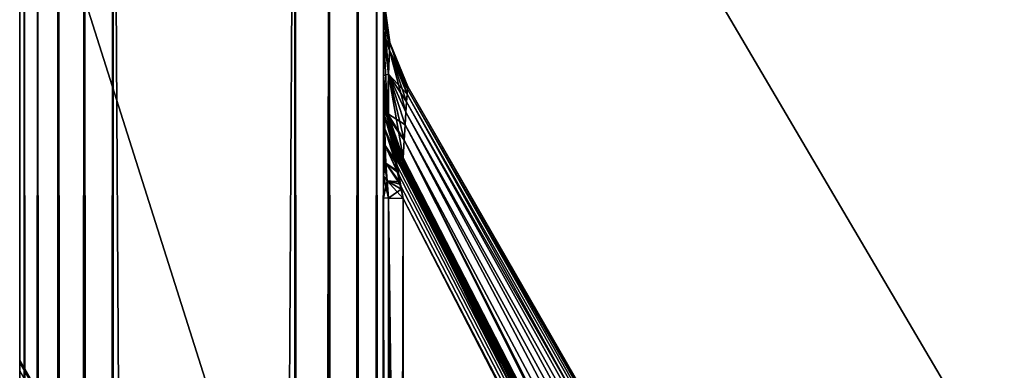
# Model space of a CAD drawing. Header units: millimetres. Extents: x -41 to 11, y -3 to 963.
# Tile 776 of 1056: x -40.875 to -38.169, y 658.214 to 659.178. Entities that reach past the tile are written whole.
import ezdxf

# ---------------------------------------------------------------- set-up
doc = ezdxf.new("R2010")
doc.units = ezdxf.units.MM
doc.header["$LTSCALE"] = 65.185185
for name, color, linetype in [('2435', 7, 'CONTINUOUS'), ('2436', 7, 'CONTINUOUS'), ('2437', 7, 'CONTINUOUS'), ('2438', 7, 'CONTINUOUS'), ('2439', 7, 'CONTINUOUS'), ('2513', 7, 'CONTINUOUS'), ('2516', 7, 'CONTINUOUS'), ('2517', 7, 'CONTINUOUS'), ('2518', 7, 'CONTINUOUS'), ('2519', 7, 'CONTINUOUS'), ('2520', 7, 'CONTINUOUS'), ('2608', 7, 'CONTINUOUS'), ('2609', 7, 'CONTINUOUS'), ('2613', 7, 'CONTINUOUS'), ('2614', 7, 'CONTINUOUS'), ('2620', 7, 'CONTINUOUS'), ('2621', 7, 'CONTINUOUS'), ('2622', 7, 'CONTINUOUS'), ('2629', 7, 'CONTINUOUS'), ('3242', 7, 'CONTINUOUS'), ('3244', 7, 'CONTINUOUS'), ('3245', 7, 'CONTINUOUS'), ('3305', 7, 'CONTINUOUS'), ('3306', 7, 'CONTINUOUS')]:
    doc.layers.add(name, color=color, linetype=linetype)

msp = doc.modelspace()

# ---------------------------------------------------------------- linework, layer by layer
at = {"layer": '2435', "linetype": 'Continuous'}
msp.add_3dface([(-39.8208, 658.6856, -89.7975), (-38.5882, 656.2887, -87.3977), (-39.819, 655.3449, -89.83), (-39.8208, 658.6856, -89.7975)], dxfattribs=at)
at = {"layer": '2436', "linetype": 'Continuous'}
for points in [[(-39.8426, 658.8258, -89.7904), (-39.845, 658.8152, -89.8154), (-39.8449, 658.8186, -89.8114), (-39.8426, 658.8258, -89.7904)], [(-39.8376, 658.8241, -89.7618), (-39.845, 658.8152, -89.8154), (-39.8426, 658.8258, -89.7904), (-39.8376, 658.8241, -89.7618)], [(-39.8315, 658.8163, -89.7322), (-39.845, 658.8152, -89.8154), (-39.8376, 658.8241, -89.7618), (-39.8315, 658.8163, -89.7322)], [(-39.8268, 658.8087, -89.7115), (-39.845, 658.8152, -89.8154), (-39.8315, 658.8163, -89.7322), (-39.8268, 658.8087, -89.7115)], [(-36.2865, 651.9172, -82.8146), (-39.845, 658.8152, -89.8154), (-37.2412, 653.7757, -84.6703), (-36.2865, 651.9172, -82.8146)], [(-37.2412, 653.7757, -84.6703), (-39.845, 658.8152, -89.8154), (-37.4165, 654.1169, -85.011), (-37.2412, 653.7757, -84.6703)], [(-37.4165, 654.1169, -85.011), (-39.845, 658.8152, -89.8154), (-38.5889, 656.3994, -87.2904), (-37.4165, 654.1169, -85.011)], [(-38.5889, 656.3994, -87.2904), (-39.845, 658.8152, -89.8154), (-39.8208, 658.7976, -89.6856), (-38.5889, 656.3994, -87.2904)], [(-39.8208, 658.7976, -89.6856), (-39.845, 658.8152, -89.8154), (-39.8268, 658.8087, -89.7115), (-39.8208, 658.7976, -89.6856)], [(-39.845, 658.8152, -89.8154), (-35.8853, 651.1126, -82.1014), (-39.8444, 658.8048, -89.8223), (-39.845, 658.8152, -89.8154)], [(-35.8853, 651.1126, -82.1014), (-39.845, 658.8152, -89.8154), (-36.2865, 651.9172, -82.8146), (-35.8853, 651.1126, -82.1014)], [(-39.8444, 658.8048, -89.8223), (-35.8853, 651.1126, -82.1014), (-39.8418, 658.785, -89.8262), (-39.8444, 658.8048, -89.8223)], [(-39.8418, 658.785, -89.8262), (-35.8853, 651.1126, -82.1014), (-39.8369, 658.7584, -89.8234), (-39.8418, 658.785, -89.8262)], [(-39.8369, 658.7584, -89.8234), (-35.8853, 651.1126, -82.1014), (-39.83, 658.7255, -89.814), (-39.8369, 658.7584, -89.8234)], [(-35.8853, 651.1126, -82.1014), (-39.8208, 658.6856, -89.7975), (-39.83, 658.7255, -89.814), (-35.8853, 651.1126, -82.1014)], [(-38.5882, 656.2887, -87.3977), (-39.8208, 658.6856, -89.7975), (-35.8853, 651.1126, -82.1014), (-38.5882, 656.2887, -87.3977)]]:
    msp.add_3dface(points, dxfattribs=at)
at = {"layer": '2437', "linetype": 'Continuous'}
for points in [[(-39.8114, 658.9516, -32.9465), (-37.2415, 654.4452, -39.7487), (-39.8099, 658.9727, -38.1047), (-39.8114, 658.9516, -32.9465)], [(-39.8099, 658.9727, -63.8953), (-37.2415, 654.3396, -67.8703), (-39.8114, 658.9516, -69.0536), (-39.8099, 658.9727, -63.8953)], [(-39.8099, 658.9727, -38.1047), (-37.2415, 654.4452, -39.7487), (-39.809, 658.9868, -43.2628), (-39.8099, 658.9727, -38.1047)], [(-39.809, 658.9868, -58.7373), (-37.2415, 654.4452, -62.2513), (-39.8099, 658.9727, -63.8953), (-39.809, 658.9868, -58.7373)], [(-37.2415, 654.4452, -62.2513), (-37.2415, 654.3396, -67.8703), (-39.8099, 658.9727, -63.8953), (-37.2415, 654.4452, -62.2513)], [(-39.809, 658.9868, -43.2628), (-37.2415, 654.5088, -45.3731), (-39.8085, 658.9939, -48.4209), (-39.809, 658.9868, -43.2628)], [(-39.8085, 658.9939, -53.5792), (-37.2415, 654.5088, -56.6269), (-39.809, 658.9868, -58.7373), (-39.8085, 658.9939, -53.5792)], [(-37.2415, 654.4452, -39.7487), (-37.2415, 654.5088, -45.3731), (-39.809, 658.9868, -43.2628), (-37.2415, 654.4452, -39.7487)], [(-37.2415, 654.5088, -56.6269), (-37.2415, 654.4452, -62.2513), (-39.809, 658.9868, -58.7373), (-37.2415, 654.5088, -56.6269)], [(-37.2415, 654.53, -51), (-37.2415, 654.5088, -56.6269), (-39.8085, 658.9939, -53.5792), (-37.2415, 654.53, -51)], [(-37.2415, 654.5088, -45.3731), (-37.2415, 654.53, -51), (-39.8085, 658.9939, -48.4209), (-37.2415, 654.5088, -45.3731)], [(-39.8085, 658.9939, -48.4209), (-37.2415, 654.53, -51), (-39.8085, 658.9939, -53.5792), (-39.8085, 658.9939, -48.4209)], [(-39.8132, 658.9235, -27.7884), (-37.2415, 654.3396, -34.1297), (-39.8114, 658.9516, -32.9465), (-39.8132, 658.9235, -27.7884)], [(-39.8114, 658.9516, -69.0536), (-37.2415, 654.3396, -67.8703), (-39.8132, 658.9235, -74.2116), (-39.8114, 658.9516, -69.0536)], [(-37.2415, 654.3396, -34.1297), (-37.2415, 654.4452, -39.7487), (-39.8114, 658.9516, -32.9465), (-37.2415, 654.3396, -34.1297)], [(-39.8154, 658.8883, -22.6306), (-37.2415, 654.1924, -28.5184), (-39.8132, 658.9235, -27.7884), (-39.8154, 658.8883, -22.6306)], [(-39.8132, 658.9235, -74.2116), (-37.2415, 654.1924, -73.4816), (-39.8154, 658.8882, -79.3694), (-39.8132, 658.9235, -74.2116)], [(-37.2415, 654.1924, -28.5184), (-37.2415, 654.3396, -34.1297), (-39.8132, 658.9235, -27.7884), (-37.2415, 654.1924, -28.5184)], [(-37.2415, 654.3396, -67.8703), (-37.2415, 654.1924, -73.4816), (-39.8132, 658.9235, -74.2116), (-37.2415, 654.3396, -67.8703)], [(-39.8179, 658.8463, -17.4726), (-37.2415, 654.0042, -22.9174), (-39.8154, 658.8883, -22.6306), (-39.8179, 658.8463, -17.4726)], [(-39.8154, 658.8882, -79.3694), (-37.2415, 654.0042, -79.0826), (-39.8179, 658.8462, -84.5274), (-39.8154, 658.8882, -79.3694)], [(-37.2415, 654.0042, -22.9174), (-37.2415, 654.1924, -28.5184), (-39.8154, 658.8883, -22.6306), (-37.2415, 654.0042, -22.9174)], [(-37.2415, 654.1924, -73.4816), (-37.2415, 654.0042, -79.0826), (-39.8154, 658.8882, -79.3694), (-37.2415, 654.1924, -73.4816)], [(-39.8208, 658.7975, -12.3144), (-38.5882, 656.3977, -14.7113), (-39.8179, 658.8463, -17.4726), (-39.8208, 658.7975, -12.3144)], [(-38.5889, 656.3994, -87.2904), (-39.8208, 658.7976, -89.6856), (-39.8179, 658.8462, -84.5274), (-38.5889, 656.3994, -87.2904)], [(-38.5882, 656.3977, -14.7113), (-37.415, 654.1138, -16.992), (-39.8179, 658.8463, -17.4726), (-38.5882, 656.3977, -14.7113)], [(-37.415, 654.1138, -16.992), (-37.2413, 653.7757, -17.3297), (-39.8179, 658.8463, -17.4726), (-37.415, 654.1138, -16.992)], [(-37.2413, 653.7757, -17.3297), (-37.2415, 654.0042, -22.9174), (-39.8179, 658.8463, -17.4726), (-37.2413, 653.7757, -17.3297)], [(-37.2412, 653.7757, -84.6703), (-37.4165, 654.1169, -85.011), (-39.8179, 658.8462, -84.5274), (-37.2412, 653.7757, -84.6703)], [(-37.2415, 654.0042, -79.0826), (-37.2412, 653.7757, -84.6703), (-39.8179, 658.8462, -84.5274), (-37.2415, 654.0042, -79.0826)], [(-37.4165, 654.1169, -85.011), (-38.5889, 656.3994, -87.2904), (-39.8179, 658.8462, -84.5274), (-37.4165, 654.1169, -85.011)]]:
    msp.add_3dface(points, dxfattribs=at)
at = {"layer": '2438', "linetype": 'Continuous'}
for points in [[(-39.845, 658.8154, -12.1848), (-35.8853, 651.1014, -19.8874), (-39.8444, 658.8223, -12.1952), (-39.845, 658.8154, -12.1848)], [(-37.2412, 653.6703, -17.2243), (-39.845, 658.8154, -12.1848), (-37.4165, 654.011, -16.8831), (-37.2412, 653.6703, -17.2243)], [(-35.8853, 651.1014, -19.8874), (-39.845, 658.8154, -12.1848), (-36.2865, 651.8147, -19.0828), (-35.8853, 651.1014, -19.8874)], [(-39.8426, 658.7904, -12.1742), (-39.845, 658.8154, -12.1848), (-39.8449, 658.8114, -12.1814), (-39.8426, 658.7904, -12.1742)], [(-39.8376, 658.7618, -12.1759), (-39.845, 658.8154, -12.1848), (-39.8426, 658.7904, -12.1742), (-39.8376, 658.7618, -12.1759)], [(-39.8315, 658.7322, -12.1837), (-39.845, 658.8154, -12.1848), (-39.8376, 658.7618, -12.1759), (-39.8315, 658.7322, -12.1837)], [(-39.8268, 658.7115, -12.1913), (-39.845, 658.8154, -12.1848), (-39.8315, 658.7322, -12.1837), (-39.8268, 658.7115, -12.1913)], [(-39.8208, 658.6856, -12.2024), (-39.845, 658.8154, -12.1848), (-39.8268, 658.7115, -12.1913), (-39.8208, 658.6856, -12.2024)], [(-38.5889, 656.2904, -14.6006), (-39.845, 658.8154, -12.1848), (-39.8208, 658.6856, -12.2024), (-38.5889, 656.2904, -14.6006)], [(-37.4165, 654.011, -16.8831), (-39.845, 658.8154, -12.1848), (-38.5889, 656.2904, -14.6006), (-37.4165, 654.011, -16.8831)], [(-36.2865, 651.8147, -19.0828), (-39.845, 658.8154, -12.1848), (-37.2412, 653.6703, -17.2243), (-36.2865, 651.8147, -19.0828)], [(-39.8444, 658.8223, -12.1952), (-35.8853, 651.1014, -19.8874), (-39.8418, 658.8262, -12.215), (-39.8444, 658.8223, -12.1952)], [(-39.8418, 658.8262, -12.215), (-35.8853, 651.1014, -19.8874), (-39.8369, 658.8234, -12.2416), (-39.8418, 658.8262, -12.215)], [(-39.8369, 658.8234, -12.2416), (-35.8853, 651.1014, -19.8874), (-39.83, 658.814, -12.2745), (-39.8369, 658.8234, -12.2416)], [(-35.8853, 651.1014, -19.8874), (-39.8208, 658.7975, -12.3144), (-39.83, 658.814, -12.2745), (-35.8853, 651.1014, -19.8874)], [(-38.5882, 656.3977, -14.7113), (-39.8208, 658.7975, -12.3144), (-35.8853, 651.1014, -19.8874), (-38.5882, 656.3977, -14.7113)]]:
    msp.add_3dface(points, dxfattribs=at)
at = {"layer": '2439', "linetype": 'Continuous'}
msp.add_3dface([(-38.5889, 656.2904, -14.6006), (-39.8208, 658.6856, -12.2024), (-39.819, 655.3449, -12.17), (-38.5889, 656.2904, -14.6006)], dxfattribs=at)
at = {"layer": '2513', "linetype": 'Continuous'}
for points in [[(-39.875, 635.1414, -90.75), (-39.875, 660.6065, -91.6065), (-39.875, 644.6586, -90.75), (-39.875, 635.1414, -90.75)], [(-39.875, 605.5001, -90.3885), (-39.875, 605.3803, -90.5388), (-39.875, 660.6065, -91.6065), (-39.875, 605.5001, -90.3885)], [(-39.875, 605.3803, -90.5388), (-39.875, 605.2264, -90.6536), (-39.875, 660.6065, -91.6065), (-39.875, 605.3803, -90.5388)], [(-39.875, 605.2264, -90.6536), (-39.875, 605.0483, -90.7256), (-39.875, 660.6065, -91.6065), (-39.875, 605.2264, -90.6536)], [(-39.875, 605.0483, -90.7256), (-39.875, 604.8586, -90.75), (-39.875, 660.6065, -91.6065), (-39.875, 605.0483, -90.7256)], [(-39.875, 660.6065, -91.6065), (-39.875, 635.1414, -90.75), (-39.875, 605.5777, -90.213), (-39.875, 660.6065, -91.6065)], [(-39.875, 605.5777, -90.213), (-39.875, 605.5001, -90.3885), (-39.875, 660.6065, -91.6065), (-39.875, 605.5777, -90.213)], [(-39.875, 660.6065, -91.6065), (-39.875, 660.6065, -10.3935), (-39.875, 659.0238, -12.3118), (-39.875, 660.6065, -91.6065)], [(-39.875, 660.6065, -91.6065), (-39.875, 595.3414, -90.75), (-39.875, 579.3935, -91.6065), (-39.875, 660.6065, -91.6065)], [(-39.875, 604.8586, -90.75), (-39.875, 595.3414, -90.75), (-39.875, 660.6065, -91.6065), (-39.875, 604.8586, -90.75)], [(-39.875, 658.9598, -12.0914), (-39.875, 660.6065, -10.3935), (-39.875, 658.9363, -12.0643), (-39.875, 658.9598, -12.0914)], [(-39.875, 658.9801, -12.1227), (-39.875, 660.6065, -10.3935), (-39.875, 658.9598, -12.0914), (-39.875, 658.9801, -12.1227)], [(-39.875, 658.9972, -12.1591), (-39.875, 660.6065, -10.3935), (-39.875, 658.9801, -12.1227), (-39.875, 658.9972, -12.1591)], [(-39.875, 659.0108, -12.2019), (-39.875, 660.6065, -10.3935), (-39.875, 658.9972, -12.1591), (-39.875, 659.0108, -12.2019)], [(-39.875, 659.0202, -12.2525), (-39.875, 660.6065, -10.3935), (-39.875, 659.0108, -12.2019), (-39.875, 659.0202, -12.2525)], [(-39.875, 659.0238, -12.3118), (-39.875, 660.6065, -10.3935), (-39.875, 659.0202, -12.2525), (-39.875, 659.0238, -12.3118)], [(-39.875, 659.1459, -25.2076), (-39.875, 660.6065, -91.6065), (-39.875, 659.0238, -12.3118), (-39.875, 659.1459, -25.2076)], [(-39.875, 659.2192, -38.1037), (-39.875, 660.6065, -91.6065), (-39.875, 659.1459, -25.2076), (-39.875, 659.2192, -38.1037)], [(-39.875, 659.1459, -76.7924), (-39.875, 660.6065, -91.6065), (-39.875, 659.2192, -63.8963), (-39.875, 659.1459, -76.7924)], [(-39.875, 659.0238, -89.6882), (-39.875, 660.6065, -91.6065), (-39.875, 659.1459, -76.7924), (-39.875, 659.0238, -89.6882)], [(-39.875, 659.02, -89.7483), (-39.875, 660.6065, -91.6065), (-39.875, 659.0238, -89.6882), (-39.875, 659.02, -89.7483)], [(-39.875, 659.0106, -89.799), (-39.875, 660.6065, -91.6065), (-39.875, 659.02, -89.7483), (-39.875, 659.0106, -89.799)], [(-39.875, 658.9969, -89.8417), (-39.875, 660.6065, -91.6065), (-39.875, 659.0106, -89.799), (-39.875, 658.9969, -89.8417)], [(-39.875, 658.9797, -89.8781), (-39.875, 660.6065, -91.6065), (-39.875, 658.9969, -89.8417), (-39.875, 658.9797, -89.8781)], [(-39.875, 658.9593, -89.9093), (-39.875, 660.6065, -91.6065), (-39.875, 658.9797, -89.8781), (-39.875, 658.9593, -89.9093)], [(-39.875, 658.9357, -89.9363), (-39.875, 660.6065, -91.6065), (-39.875, 658.9593, -89.9093), (-39.875, 658.9357, -89.9363)], [(-39.875, 660.6065, -10.3935), (-39.875, 579.3935, -10.3935), (-39.875, 644.6586, -11.25), (-39.875, 660.6065, -10.3935)], [(-39.875, 658.6882, -11.976), (-39.875, 660.6065, -10.3935), (-39.875, 644.6586, -11.25), (-39.875, 658.6882, -11.976)], [(-39.875, 658.7483, -11.98), (-39.875, 660.6065, -10.3935), (-39.875, 658.6882, -11.976), (-39.875, 658.7483, -11.98)], [(-39.875, 658.799, -11.9894), (-39.875, 660.6065, -10.3935), (-39.875, 658.7483, -11.98), (-39.875, 658.799, -11.9894)], [(-39.875, 658.8417, -12.0031), (-39.875, 660.6065, -10.3935), (-39.875, 658.799, -11.9894), (-39.875, 658.8417, -12.0031)], [(-39.875, 658.8781, -12.0203), (-39.875, 660.6065, -10.3935), (-39.875, 658.8417, -12.0031), (-39.875, 658.8781, -12.0203)], [(-39.875, 658.9093, -12.0407), (-39.875, 660.6065, -10.3935), (-39.875, 658.8781, -12.0203), (-39.875, 658.9093, -12.0407)], [(-39.875, 658.9363, -12.0643), (-39.875, 660.6065, -10.3935), (-39.875, 658.9093, -12.0407), (-39.875, 658.9363, -12.0643)], [(-39.875, 658.6882, -90.024), (-39.875, 660.6065, -91.6065), (-39.875, 658.7475, -90.0202), (-39.875, 658.6882, -90.024)], [(-39.875, 658.7475, -90.0202), (-39.875, 660.6065, -91.6065), (-39.875, 658.7981, -90.0108), (-39.875, 658.7475, -90.0202)], [(-39.875, 645.3938, -90.1483), (-39.875, 660.6065, -91.6065), (-39.875, 652.041, -90.0923), (-39.875, 645.3938, -90.1483)], [(-39.875, 658.7981, -90.0108), (-39.875, 660.6065, -91.6065), (-39.875, 658.8409, -89.9972), (-39.875, 658.7981, -90.0108)], [(-39.875, 652.041, -90.0923), (-39.875, 660.6065, -91.6065), (-39.875, 658.6882, -90.024), (-39.875, 652.041, -90.0923)], [(-39.875, 658.8409, -89.9972), (-39.875, 660.6065, -91.6065), (-39.875, 658.8773, -89.9801), (-39.875, 658.8409, -89.9972)], [(-39.875, 645.3261, -90.342), (-39.875, 660.6065, -91.6065), (-39.875, 645.3938, -90.1483), (-39.875, 645.3261, -90.342)], [(-39.875, 645.2084, -90.5101), (-39.875, 660.6065, -91.6065), (-39.875, 645.3261, -90.342), (-39.875, 645.2084, -90.5101)], [(-39.875, 658.8773, -89.9801), (-39.875, 660.6065, -91.6065), (-39.875, 658.9086, -89.9598), (-39.875, 658.8773, -89.9801)], [(-39.875, 645.0494, -90.6401), (-39.875, 660.6065, -91.6065), (-39.875, 645.2084, -90.5101), (-39.875, 645.0494, -90.6401)], [(-39.875, 644.6586, -90.75), (-39.875, 660.6065, -91.6065), (-39.875, 644.8612, -90.7221), (-39.875, 644.6586, -90.75)], [(-39.875, 644.8612, -90.7221), (-39.875, 660.6065, -91.6065), (-39.875, 645.0494, -90.6401), (-39.875, 644.8612, -90.7221)], [(-39.875, 658.9086, -89.9598), (-39.875, 660.6065, -91.6065), (-39.875, 658.9357, -89.9363), (-39.875, 658.9086, -89.9598)], [(-39.875, 652.041, -11.9077), (-39.875, 658.6882, -11.976), (-39.875, 644.6586, -11.25), (-39.875, 652.041, -11.9077)]]:
    msp.add_3dface(points, dxfattribs=at)
at = {"layer": '2516', "linetype": 'Continuous'}
for points in [[(-39.8595, 645.3928, -90.0248), (-39.875, 658.6882, -90.024), (-39.8613, 658.6869, -89.9076), (-39.8595, 645.3928, -90.0248)], [(-39.875, 645.3938, -90.1483), (-39.875, 652.041, -90.0923), (-39.875, 658.6882, -90.024), (-39.875, 645.3938, -90.1483)], [(-39.875, 645.3938, -90.1483), (-39.875, 658.6882, -90.024), (-39.8595, 645.3928, -90.0248), (-39.875, 645.3938, -90.1483)], [(-39.8208, 658.6856, -89.7975), (-39.8595, 645.3928, -90.0248), (-39.8613, 658.6869, -89.9076), (-39.8208, 658.6856, -89.7975)], [(-39.8208, 658.6856, -89.7975), (-39.819, 655.3449, -89.83), (-39.8595, 645.3928, -90.0248), (-39.8208, 658.6856, -89.7975)]]:
    msp.add_3dface(points, dxfattribs=at)
at = {"layer": '2517', "linetype": 'Continuous'}
for points in [[(-39.875, 659.02, -89.7483), (-39.875, 659.0238, -89.6882), (-39.8653, 658.9229, -89.7341), (-39.875, 659.02, -89.7483)], [(-39.8653, 658.9229, -89.7341), (-39.875, 659.0238, -89.6882), (-39.8641, 658.9201, -89.687), (-39.8653, 658.9229, -89.7341)], [(-39.875, 659.02, -89.7483), (-39.8653, 658.9229, -89.7341), (-39.8684, 658.9313, -89.7828), (-39.875, 659.02, -89.7483)], [(-39.875, 659.0106, -89.799), (-39.875, 659.02, -89.7483), (-39.8684, 658.9313, -89.7828), (-39.875, 659.0106, -89.799)], [(-39.875, 658.9969, -89.8417), (-39.875, 659.0106, -89.799), (-39.8684, 658.9313, -89.7828), (-39.875, 658.9969, -89.8417)], [(-39.875, 658.9797, -89.8781), (-39.875, 658.9969, -89.8417), (-39.8706, 658.9289, -89.8319), (-39.875, 658.9797, -89.8781)], [(-39.875, 658.9969, -89.8417), (-39.8684, 658.9313, -89.7828), (-39.8706, 658.9289, -89.8319), (-39.875, 658.9969, -89.8417)], [(-39.875, 658.9797, -89.8781), (-39.8706, 658.9289, -89.8319), (-39.8717, 658.9112, -89.8771), (-39.875, 658.9797, -89.8781)], [(-39.875, 658.9593, -89.9093), (-39.875, 658.9797, -89.8781), (-39.8717, 658.9112, -89.8771), (-39.875, 658.9593, -89.9093)], [(-39.875, 658.9357, -89.9363), (-39.875, 658.9593, -89.9093), (-39.8717, 658.9112, -89.8771), (-39.875, 658.9357, -89.9363)], [(-39.875, 658.9357, -89.9363), (-39.8717, 658.9112, -89.8771), (-39.8717, 658.8771, -89.9112), (-39.875, 658.9357, -89.9363)], [(-39.875, 658.9086, -89.9598), (-39.875, 658.9357, -89.9363), (-39.8717, 658.8771, -89.9112), (-39.875, 658.9086, -89.9598)], [(-39.8706, 658.9289, -89.8319), (-39.8426, 658.8258, -89.7904), (-39.8717, 658.9112, -89.8771), (-39.8706, 658.9289, -89.8319)], [(-39.8684, 658.9313, -89.7828), (-39.8376, 658.8241, -89.7618), (-39.8706, 658.9289, -89.8319), (-39.8684, 658.9313, -89.7828)], [(-39.8376, 658.8241, -89.7618), (-39.8426, 658.8258, -89.7904), (-39.8706, 658.9289, -89.8319), (-39.8376, 658.8241, -89.7618)], [(-39.8315, 658.8163, -89.7322), (-39.8376, 658.8241, -89.7618), (-39.8684, 658.9313, -89.7828), (-39.8315, 658.8163, -89.7322)], [(-39.8653, 658.9229, -89.7341), (-39.8315, 658.8163, -89.7322), (-39.8684, 658.9313, -89.7828), (-39.8653, 658.9229, -89.7341)], [(-39.8613, 658.9076, -89.6869), (-39.8268, 658.8087, -89.7115), (-39.8653, 658.9229, -89.7341), (-39.8613, 658.9076, -89.6869)], [(-39.8613, 658.9076, -89.6869), (-39.8653, 658.9229, -89.7341), (-39.8641, 658.9201, -89.687), (-39.8613, 658.9076, -89.6869)], [(-39.8268, 658.8087, -89.7115), (-39.8315, 658.8163, -89.7322), (-39.8653, 658.9229, -89.7341), (-39.8268, 658.8087, -89.7115)], [(-39.875, 658.8773, -89.9801), (-39.875, 658.9086, -89.9598), (-39.8706, 658.8319, -89.9288), (-39.875, 658.8773, -89.9801)], [(-39.875, 658.9086, -89.9598), (-39.8717, 658.8771, -89.9112), (-39.8706, 658.8319, -89.9288), (-39.875, 658.9086, -89.9598)], [(-39.8717, 658.9112, -89.8771), (-39.845, 658.8152, -89.8154), (-39.8717, 658.8771, -89.9112), (-39.8717, 658.9112, -89.8771)], [(-39.8449, 658.8186, -89.8114), (-39.845, 658.8152, -89.8154), (-39.8717, 658.9112, -89.8771), (-39.8449, 658.8186, -89.8114)], [(-39.8426, 658.8258, -89.7904), (-39.8449, 658.8186, -89.8114), (-39.8717, 658.9112, -89.8771), (-39.8426, 658.8258, -89.7904)], [(-39.8208, 658.7976, -89.6856), (-39.8268, 658.8087, -89.7115), (-39.8613, 658.9076, -89.6869), (-39.8208, 658.7976, -89.6856)], [(-39.875, 658.8409, -89.9972), (-39.875, 658.8773, -89.9801), (-39.8706, 658.8319, -89.9288), (-39.875, 658.8409, -89.9972)], [(-39.8717, 658.8771, -89.9112), (-39.8418, 658.785, -89.8262), (-39.8706, 658.8319, -89.9288), (-39.8717, 658.8771, -89.9112)], [(-39.8444, 658.8048, -89.8223), (-39.8418, 658.785, -89.8262), (-39.8717, 658.8771, -89.9112), (-39.8444, 658.8048, -89.8223)], [(-39.845, 658.8152, -89.8154), (-39.8444, 658.8048, -89.8223), (-39.8717, 658.8771, -89.9112), (-39.845, 658.8152, -89.8154)], [(-39.875, 658.7981, -90.0108), (-39.875, 658.8409, -89.9972), (-39.8684, 658.7828, -89.9313), (-39.875, 658.7981, -90.0108)], [(-39.875, 658.8409, -89.9972), (-39.8706, 658.8319, -89.9288), (-39.8684, 658.7828, -89.9313), (-39.875, 658.8409, -89.9972)], [(-39.8418, 658.785, -89.8262), (-39.8369, 658.7584, -89.8234), (-39.8706, 658.8319, -89.9288), (-39.8418, 658.785, -89.8262)], [(-39.8706, 658.8319, -89.9288), (-39.8369, 658.7584, -89.8234), (-39.8684, 658.7828, -89.9313), (-39.8706, 658.8319, -89.9288)], [(-39.875, 658.7981, -90.0108), (-39.8684, 658.7828, -89.9313), (-39.8653, 658.7341, -89.9229), (-39.875, 658.7981, -90.0108)], [(-39.875, 658.7475, -90.0202), (-39.875, 658.7981, -90.0108), (-39.8653, 658.7341, -89.9229), (-39.875, 658.7475, -90.0202)], [(-39.8684, 658.7828, -89.9313), (-39.83, 658.7255, -89.814), (-39.8653, 658.7341, -89.9229), (-39.8684, 658.7828, -89.9313)], [(-39.8369, 658.7584, -89.8234), (-39.83, 658.7255, -89.814), (-39.8684, 658.7828, -89.9313), (-39.8369, 658.7584, -89.8234)], [(-39.8613, 658.6869, -89.9076), (-39.875, 658.7475, -90.0202), (-39.8653, 658.7341, -89.9229), (-39.8613, 658.6869, -89.9076)], [(-39.875, 658.6882, -90.024), (-39.875, 658.7475, -90.0202), (-39.8613, 658.6869, -89.9076), (-39.875, 658.6882, -90.024)], [(-39.83, 658.7255, -89.814), (-39.8208, 658.6856, -89.7975), (-39.8653, 658.7341, -89.9229), (-39.83, 658.7255, -89.814)], [(-39.8208, 658.6856, -89.7975), (-39.8613, 658.6869, -89.9076), (-39.8653, 658.7341, -89.9229), (-39.8208, 658.6856, -89.7975)]]:
    msp.add_3dface(points, dxfattribs=at)
at = {"layer": '2518', "linetype": 'Continuous'}
for points in [[(-39.875, 659.2192, -63.8963), (-39.875, 659.2437, -51), (-39.8589, 659.0932, -63.8958), (-39.875, 659.2192, -63.8963)], [(-39.875, 659.2437, -51), (-39.875, 659.2192, -38.1037), (-39.858, 659.1151, -51), (-39.875, 659.2437, -51)], [(-39.875, 659.2437, -51), (-39.858, 659.1151, -51), (-39.8589, 659.0932, -63.8958), (-39.875, 659.2437, -51)], [(-39.875, 659.1459, -76.7924), (-39.875, 659.2192, -63.8963), (-39.8611, 659.028, -76.7915), (-39.875, 659.1459, -76.7924)], [(-39.875, 659.2192, -63.8963), (-39.8589, 659.0932, -63.8958), (-39.8611, 659.028, -76.7915), (-39.875, 659.2192, -63.8963)], [(-39.875, 659.2192, -38.1037), (-39.875, 659.1459, -25.2076), (-39.8589, 659.0932, -38.1042), (-39.875, 659.2192, -38.1037)], [(-39.875, 659.2192, -38.1037), (-39.8589, 659.0932, -38.1042), (-39.858, 659.1151, -51), (-39.875, 659.2192, -38.1037)], [(-39.875, 659.0238, -89.6882), (-39.875, 659.1459, -76.7924), (-39.8641, 658.9201, -89.687), (-39.875, 659.0238, -89.6882)], [(-39.8641, 658.9201, -89.687), (-39.875, 659.1459, -76.7924), (-39.8611, 659.028, -76.7915), (-39.8641, 658.9201, -89.687)], [(-39.875, 659.1459, -25.2076), (-39.8611, 659.028, -25.2085), (-39.8589, 659.0932, -38.1042), (-39.875, 659.1459, -25.2076)], [(-39.875, 659.1459, -25.2076), (-39.875, 659.0238, -12.3118), (-39.8611, 659.028, -25.2085), (-39.875, 659.1459, -25.2076)], [(-39.8589, 659.0932, -38.1042), (-39.8085, 658.9939, -48.4209), (-39.858, 659.1151, -51), (-39.8589, 659.0932, -38.1042)], [(-39.858, 659.1151, -51), (-39.8099, 658.9727, -63.8953), (-39.8589, 659.0932, -63.8958), (-39.858, 659.1151, -51)], [(-39.8085, 658.9939, -48.4209), (-39.8085, 658.9939, -53.5792), (-39.858, 659.1151, -51), (-39.8085, 658.9939, -48.4209)], [(-39.8085, 658.9939, -53.5792), (-39.809, 658.9868, -58.7373), (-39.858, 659.1151, -51), (-39.8085, 658.9939, -53.5792)], [(-39.809, 658.9868, -58.7373), (-39.8099, 658.9727, -63.8953), (-39.858, 659.1151, -51), (-39.809, 658.9868, -58.7373)], [(-39.8611, 659.028, -25.2085), (-39.8099, 658.9727, -38.1047), (-39.8589, 659.0932, -38.1042), (-39.8611, 659.028, -25.2085)], [(-39.8589, 659.0932, -63.8958), (-39.8132, 658.9235, -74.2116), (-39.8611, 659.028, -76.7915), (-39.8589, 659.0932, -63.8958)], [(-39.8099, 658.9727, -38.1047), (-39.809, 658.9868, -43.2628), (-39.8589, 659.0932, -38.1042), (-39.8099, 658.9727, -38.1047)], [(-39.809, 658.9868, -43.2628), (-39.8085, 658.9939, -48.4209), (-39.8589, 659.0932, -38.1042), (-39.809, 658.9868, -43.2628)], [(-39.8099, 658.9727, -63.8953), (-39.8114, 658.9516, -69.0536), (-39.8589, 659.0932, -63.8958), (-39.8099, 658.9727, -63.8953)], [(-39.8114, 658.9516, -69.0536), (-39.8132, 658.9235, -74.2116), (-39.8589, 659.0932, -63.8958), (-39.8114, 658.9516, -69.0536)], [(-39.875, 659.0238, -12.3118), (-39.8641, 658.9201, -12.313), (-39.8611, 659.028, -25.2085), (-39.875, 659.0238, -12.3118)], [(-39.8641, 658.9201, -12.313), (-39.8154, 658.8883, -22.6306), (-39.8611, 659.028, -25.2085), (-39.8641, 658.9201, -12.313)], [(-39.8613, 658.9076, -89.6869), (-39.8641, 658.9201, -89.687), (-39.8611, 659.028, -76.7915), (-39.8613, 658.9076, -89.6869)], [(-39.8208, 658.7976, -89.6856), (-39.8613, 658.9076, -89.6869), (-39.8611, 659.028, -76.7915), (-39.8208, 658.7976, -89.6856)], [(-39.8179, 658.8462, -84.5274), (-39.8208, 658.7976, -89.6856), (-39.8611, 659.028, -76.7915), (-39.8179, 658.8462, -84.5274)], [(-39.8132, 658.9235, -27.7884), (-39.8114, 658.9516, -32.9465), (-39.8611, 659.028, -25.2085), (-39.8132, 658.9235, -27.7884)], [(-39.8114, 658.9516, -32.9465), (-39.8099, 658.9727, -38.1047), (-39.8611, 659.028, -25.2085), (-39.8114, 658.9516, -32.9465)], [(-39.8132, 658.9235, -74.2116), (-39.8154, 658.8882, -79.3694), (-39.8611, 659.028, -76.7915), (-39.8132, 658.9235, -74.2116)], [(-39.8154, 658.8882, -79.3694), (-39.8179, 658.8462, -84.5274), (-39.8611, 659.028, -76.7915), (-39.8154, 658.8882, -79.3694)], [(-39.8154, 658.8883, -22.6306), (-39.8132, 658.9235, -27.7884), (-39.8611, 659.028, -25.2085), (-39.8154, 658.8883, -22.6306)], [(-39.8613, 658.9076, -12.3131), (-39.8179, 658.8463, -17.4726), (-39.8641, 658.9201, -12.313), (-39.8613, 658.9076, -12.3131)], [(-39.8179, 658.8463, -17.4726), (-39.8154, 658.8883, -22.6306), (-39.8641, 658.9201, -12.313), (-39.8179, 658.8463, -17.4726)], [(-39.8208, 658.7975, -12.3144), (-39.8179, 658.8463, -17.4726), (-39.8613, 658.9076, -12.3131), (-39.8208, 658.7975, -12.3144)]]:
    msp.add_3dface(points, dxfattribs=at)
at = {"layer": '2519', "linetype": 'Continuous'}
for points in [[(-39.875, 659.0238, -12.3118), (-39.875, 659.0202, -12.2525), (-39.8641, 658.9201, -12.313), (-39.875, 659.0238, -12.3118)], [(-39.875, 659.0202, -12.2525), (-39.875, 659.0108, -12.2019), (-39.8653, 658.9229, -12.2659), (-39.875, 659.0202, -12.2525)], [(-39.875, 659.0202, -12.2525), (-39.8613, 658.9076, -12.3131), (-39.8641, 658.9201, -12.313), (-39.875, 659.0202, -12.2525)], [(-39.8613, 658.9076, -12.3131), (-39.875, 659.0202, -12.2525), (-39.8653, 658.9229, -12.2659), (-39.8613, 658.9076, -12.3131)], [(-39.875, 659.0108, -12.2019), (-39.875, 658.9972, -12.1591), (-39.8684, 658.9313, -12.2172), (-39.875, 659.0108, -12.2019)], [(-39.875, 659.0108, -12.2019), (-39.8684, 658.9313, -12.2172), (-39.8653, 658.9229, -12.2659), (-39.875, 659.0108, -12.2019)], [(-39.875, 658.9972, -12.1591), (-39.875, 658.9801, -12.1227), (-39.8706, 658.9288, -12.1681), (-39.875, 658.9972, -12.1591)], [(-39.875, 658.9972, -12.1591), (-39.8706, 658.9288, -12.1681), (-39.8684, 658.9313, -12.2172), (-39.875, 658.9972, -12.1591)], [(-39.875, 658.9801, -12.1227), (-39.875, 658.9598, -12.0914), (-39.8706, 658.9288, -12.1681), (-39.875, 658.9801, -12.1227)], [(-39.875, 658.9598, -12.0914), (-39.875, 658.9363, -12.0643), (-39.8717, 658.9112, -12.1229), (-39.875, 658.9598, -12.0914)], [(-39.875, 658.9598, -12.0914), (-39.8717, 658.9112, -12.1229), (-39.8706, 658.9288, -12.1681), (-39.875, 658.9598, -12.0914)], [(-39.875, 658.9363, -12.0643), (-39.875, 658.9093, -12.0407), (-39.8717, 658.8771, -12.0888), (-39.875, 658.9363, -12.0643)], [(-39.875, 658.9363, -12.0643), (-39.8717, 658.8771, -12.0888), (-39.8717, 658.9112, -12.1229), (-39.875, 658.9363, -12.0643)], [(-39.8717, 658.9112, -12.1229), (-39.8418, 658.8262, -12.215), (-39.8706, 658.9288, -12.1681), (-39.8717, 658.9112, -12.1229)], [(-39.8706, 658.9288, -12.1681), (-39.8369, 658.8234, -12.2416), (-39.8684, 658.9313, -12.2172), (-39.8706, 658.9288, -12.1681)], [(-39.8418, 658.8262, -12.215), (-39.8369, 658.8234, -12.2416), (-39.8706, 658.9288, -12.1681), (-39.8418, 658.8262, -12.215)], [(-39.8684, 658.9313, -12.2172), (-39.83, 658.814, -12.2745), (-39.8653, 658.9229, -12.2659), (-39.8684, 658.9313, -12.2172)], [(-39.8369, 658.8234, -12.2416), (-39.83, 658.814, -12.2745), (-39.8684, 658.9313, -12.2172), (-39.8369, 658.8234, -12.2416)], [(-39.8208, 658.7975, -12.3144), (-39.8613, 658.9076, -12.3131), (-39.8653, 658.9229, -12.2659), (-39.8208, 658.7975, -12.3144)], [(-39.83, 658.814, -12.2745), (-39.8208, 658.7975, -12.3144), (-39.8653, 658.9229, -12.2659), (-39.83, 658.814, -12.2745)], [(-39.875, 658.9093, -12.0407), (-39.875, 658.8781, -12.0203), (-39.8717, 658.8771, -12.0888), (-39.875, 658.9093, -12.0407)], [(-39.845, 658.8154, -12.1848), (-39.8444, 658.8223, -12.1952), (-39.8717, 658.9112, -12.1229), (-39.845, 658.8154, -12.1848)], [(-39.8717, 658.8771, -12.0888), (-39.845, 658.8154, -12.1848), (-39.8717, 658.9112, -12.1229), (-39.8717, 658.8771, -12.0888)], [(-39.8444, 658.8223, -12.1952), (-39.8418, 658.8262, -12.215), (-39.8717, 658.9112, -12.1229), (-39.8444, 658.8223, -12.1952)], [(-39.875, 658.8781, -12.0203), (-39.875, 658.8417, -12.0031), (-39.8706, 658.8319, -12.0711), (-39.875, 658.8781, -12.0203)], [(-39.875, 658.8781, -12.0203), (-39.8706, 658.8319, -12.0711), (-39.8717, 658.8771, -12.0888), (-39.875, 658.8781, -12.0203)], [(-39.8706, 658.8319, -12.0711), (-39.8426, 658.7904, -12.1742), (-39.8717, 658.8771, -12.0888), (-39.8706, 658.8319, -12.0711)], [(-39.8426, 658.7904, -12.1742), (-39.8449, 658.8114, -12.1814), (-39.8717, 658.8771, -12.0888), (-39.8426, 658.7904, -12.1742)], [(-39.8449, 658.8114, -12.1814), (-39.845, 658.8154, -12.1848), (-39.8717, 658.8771, -12.0888), (-39.8449, 658.8114, -12.1814)], [(-39.875, 658.8417, -12.0031), (-39.875, 658.799, -11.9894), (-39.8684, 658.7828, -12.0687), (-39.875, 658.8417, -12.0031)], [(-39.875, 658.8417, -12.0031), (-39.8684, 658.7828, -12.0687), (-39.8706, 658.8319, -12.0711), (-39.875, 658.8417, -12.0031)], [(-39.8376, 658.7618, -12.1759), (-39.8426, 658.7904, -12.1742), (-39.8706, 658.8319, -12.0711), (-39.8376, 658.7618, -12.1759)], [(-39.8684, 658.7828, -12.0687), (-39.8376, 658.7618, -12.1759), (-39.8706, 658.8319, -12.0711), (-39.8684, 658.7828, -12.0687)], [(-39.875, 658.799, -11.9894), (-39.875, 658.7483, -11.98), (-39.8684, 658.7828, -12.0687), (-39.875, 658.799, -11.9894)], [(-39.875, 658.7483, -11.98), (-39.8653, 658.7341, -12.0771), (-39.8684, 658.7828, -12.0687), (-39.875, 658.7483, -11.98)], [(-39.8315, 658.7322, -12.1837), (-39.8376, 658.7618, -12.1759), (-39.8684, 658.7828, -12.0687), (-39.8315, 658.7322, -12.1837)], [(-39.8653, 658.7341, -12.0771), (-39.8315, 658.7322, -12.1837), (-39.8684, 658.7828, -12.0687), (-39.8653, 658.7341, -12.0771)], [(-39.875, 658.7483, -11.98), (-39.875, 658.6882, -11.976), (-39.8653, 658.7341, -12.0771), (-39.875, 658.7483, -11.98)], [(-39.875, 658.6882, -11.976), (-39.8613, 658.6869, -12.0924), (-39.8653, 658.7341, -12.0771), (-39.875, 658.6882, -11.976)], [(-39.8268, 658.7115, -12.1913), (-39.8315, 658.7322, -12.1837), (-39.8653, 658.7341, -12.0771), (-39.8268, 658.7115, -12.1913)], [(-39.8613, 658.6869, -12.0924), (-39.8268, 658.7115, -12.1913), (-39.8653, 658.7341, -12.0771), (-39.8613, 658.6869, -12.0924)], [(-39.8208, 658.6856, -12.2024), (-39.8268, 658.7115, -12.1913), (-39.8613, 658.6869, -12.0924), (-39.8208, 658.6856, -12.2024)]]:
    msp.add_3dface(points, dxfattribs=at)
at = {"layer": '2520', "linetype": 'Continuous'}
for points in [[(-39.8613, 658.6869, -12.0924), (-39.875, 658.6882, -11.976), (-39.8595, 645.3928, -11.9752), (-39.8613, 658.6869, -12.0924)], [(-39.875, 658.6882, -11.976), (-39.875, 652.041, -11.9077), (-39.8595, 645.3928, -11.9752), (-39.875, 658.6882, -11.976)], [(-39.819, 655.3449, -12.17), (-39.8208, 658.6856, -12.2024), (-39.8613, 658.6869, -12.0924), (-39.819, 655.3449, -12.17)], [(-39.8142, 645.392, -12.0905), (-39.8156, 648.6981, -12.1141), (-39.8613, 658.6869, -12.0924), (-39.8142, 645.392, -12.0905)], [(-39.8142, 645.392, -12.0905), (-39.8613, 658.6869, -12.0924), (-39.8595, 645.3928, -11.9752), (-39.8142, 645.392, -12.0905)], [(-39.8156, 648.6981, -12.1141), (-39.8172, 652.0157, -12.1406), (-39.8613, 658.6869, -12.0924), (-39.8156, 648.6981, -12.1141)], [(-39.8172, 652.0157, -12.1406), (-39.819, 655.3449, -12.17), (-39.8613, 658.6869, -12.0924), (-39.8172, 652.0157, -12.1406)]]:
    msp.add_3dface(points, dxfattribs=at)
at = {"layer": '2608', "linetype": 'Continuous'}
for points in [[(-40.8624, 660.6196, -10.3019), (-40.875, 660.6196, -10.3804), (-40.8624, 579.3804, -10.3019), (-40.8624, 660.6196, -10.3019)], [(-40.875, 660.6196, -10.3804), (-40.875, 579.3804, -10.3804), (-40.8624, 579.3804, -10.3019), (-40.875, 660.6196, -10.3804)], [(-40.8257, 660.6196, -10.2313), (-40.8624, 660.6196, -10.3019), (-40.8257, 579.3804, -10.2314), (-40.8257, 660.6196, -10.2313)], [(-40.8257, 579.3804, -10.2314), (-40.8624, 660.6196, -10.3019), (-40.8624, 579.3804, -10.3019), (-40.8257, 579.3804, -10.2314)], [(-40.7688, 579.3804, -10.1759), (-40.8257, 660.6196, -10.2313), (-40.8257, 579.3804, -10.2314), (-40.7688, 579.3804, -10.1759)], [(-40.7686, 660.6196, -10.1758), (-40.8257, 660.6196, -10.2313), (-40.7688, 579.3804, -10.1759), (-40.7686, 660.6196, -10.1758)], [(-40.6973, 579.3804, -10.1411), (-40.7686, 660.6196, -10.1758), (-40.7688, 579.3804, -10.1759), (-40.6973, 579.3804, -10.1411)], [(-40.697, 660.6196, -10.141), (-40.7686, 660.6196, -10.1758), (-40.6973, 579.3804, -10.1411), (-40.697, 660.6196, -10.141)], [(-40.6185, 579.3804, -10.1305), (-40.697, 660.6196, -10.141), (-40.6973, 579.3804, -10.1411), (-40.6185, 579.3804, -10.1305)], [(-40.6185, 660.6196, -10.1305), (-40.697, 660.6196, -10.141), (-40.6185, 579.3804, -10.1305), (-40.6185, 660.6196, -10.1305)]]:
    msp.add_3dface(points, dxfattribs=at)
at = {"layer": '2609', "linetype": 'Continuous'}
for points in [[(-40.875, 657.7154, -88.9977), (-40.875, 660.6196, -91.6196), (-40.875, 657.5669, -89.0159), (-40.875, 657.7154, -88.9977)], [(-40.875, 657.8204, -88.9566), (-40.875, 660.6196, -91.6196), (-40.875, 657.7154, -88.9977), (-40.875, 657.8204, -88.9566)], [(-40.875, 657.8981, -88.8981), (-40.875, 660.6196, -91.6196), (-40.875, 657.8204, -88.9566), (-40.875, 657.8981, -88.8981)], [(-40.875, 657.9566, -88.8203), (-40.875, 660.6196, -91.6196), (-40.875, 657.8981, -88.8981), (-40.875, 657.9566, -88.8203)], [(-40.875, 657.9977, -88.7153), (-40.875, 660.6196, -91.6196), (-40.875, 657.9566, -88.8203), (-40.875, 657.9977, -88.7153)], [(-40.875, 658.0159, -88.5669), (-40.875, 660.6196, -91.6196), (-40.875, 657.9977, -88.7153), (-40.875, 658.0159, -88.5669)], [(-40.875, 660.6196, -91.6196), (-40.875, 579.3804, -91.6196), (-40.875, 657.5669, -89.0159), (-40.875, 660.6196, -91.6196)], [(-40.875, 640.1861, -12.8232), (-40.875, 660.6196, -10.3804), (-40.875, 646.4425, -12.8699), (-40.875, 640.1861, -12.8232)], [(-40.875, 646.4425, -12.8699), (-40.875, 660.6196, -10.3804), (-40.875, 652.274, -12.9247), (-40.875, 646.4425, -12.8699)], [(-40.875, 652.274, -12.9247), (-40.875, 660.6196, -10.3804), (-40.875, 657.5669, -12.9841), (-40.875, 652.274, -12.9247)], [(-40.875, 657.5669, -12.9841), (-40.875, 660.6196, -10.3804), (-40.875, 657.7153, -13.0023), (-40.875, 657.5669, -12.9841)], [(-40.875, 657.7153, -13.0023), (-40.875, 660.6196, -10.3804), (-40.875, 657.8094, -13.0375), (-40.875, 657.7153, -13.0023)], [(-40.875, 657.8094, -13.0375), (-40.875, 660.6196, -10.3804), (-40.875, 657.8203, -13.0434), (-40.875, 657.8094, -13.0375)], [(-40.875, 657.8203, -13.0434), (-40.875, 660.6196, -10.3804), (-40.875, 657.8981, -13.1019), (-40.875, 657.8203, -13.0434)], [(-40.875, 657.8981, -13.1019), (-40.875, 660.6196, -10.3804), (-40.875, 657.9566, -13.1796), (-40.875, 657.8981, -13.1019)], [(-40.875, 657.9566, -13.1796), (-40.875, 660.6196, -10.3804), (-40.875, 657.9626, -13.1909), (-40.875, 657.9566, -13.1796)], [(-40.875, 657.9626, -13.1909), (-40.875, 660.6196, -10.3804), (-40.875, 657.9977, -13.2846), (-40.875, 657.9626, -13.1909)], [(-40.875, 657.9977, -13.2846), (-40.875, 660.6196, -10.3804), (-40.875, 658.0159, -13.4331), (-40.875, 657.9977, -13.2846)], [(-40.875, 658.0159, -13.4331), (-40.875, 660.6196, -10.3804), (-40.875, 658.0753, -18.726), (-40.875, 658.0159, -13.4331)], [(-40.875, 579.3804, -10.3804), (-40.875, 660.6196, -10.3804), (-40.875, 582.4331, -12.9841), (-40.875, 579.3804, -10.3804)], [(-40.875, 660.6196, -10.3804), (-40.875, 660.6196, -91.6196), (-40.875, 658.0159, -88.5669), (-40.875, 660.6196, -10.3804)], [(-40.875, 660.6196, -10.3804), (-40.875, 658.0159, -88.5669), (-40.875, 658.0753, -83.274), (-40.875, 660.6196, -10.3804)], [(-40.875, 582.4331, -12.9841), (-40.875, 660.6196, -10.3804), (-40.875, 587.726, -12.9247), (-40.875, 582.4331, -12.9841)], [(-40.875, 587.726, -12.9247), (-40.875, 660.6196, -10.3804), (-40.875, 593.5575, -12.8699), (-40.875, 587.726, -12.9247)], [(-40.875, 593.5575, -12.8699), (-40.875, 660.6196, -10.3804), (-40.875, 599.8139, -12.8232), (-40.875, 593.5575, -12.8699)], [(-40.875, 599.8139, -12.8232), (-40.875, 660.6196, -10.3804), (-40.875, 606.3794, -12.7878), (-40.875, 599.8139, -12.8232)], [(-40.875, 606.3794, -12.7878), (-40.875, 660.6196, -10.3804), (-40.875, 613.1418, -12.7657), (-40.875, 606.3794, -12.7878)], [(-40.875, 613.1418, -12.7657), (-40.875, 660.6196, -10.3804), (-40.875, 620, -12.7582), (-40.875, 613.1418, -12.7657)], [(-40.875, 620, -12.7582), (-40.875, 660.6196, -10.3804), (-40.875, 626.8582, -12.7657), (-40.875, 620, -12.7582)], [(-40.875, 626.8582, -12.7657), (-40.875, 660.6196, -10.3804), (-40.875, 633.6206, -12.7878), (-40.875, 626.8582, -12.7657)], [(-40.875, 633.6206, -12.7878), (-40.875, 660.6196, -10.3804), (-40.875, 640.1861, -12.8232), (-40.875, 633.6206, -12.7878)], [(-40.875, 658.1301, -77.4425), (-40.875, 660.6196, -10.3804), (-40.875, 658.0753, -83.274), (-40.875, 658.1301, -77.4425)], [(-40.875, 658.1768, -71.1861), (-40.875, 660.6196, -10.3804), (-40.875, 658.1301, -77.4425), (-40.875, 658.1768, -71.1861)], [(-40.875, 658.2122, -64.6206), (-40.875, 660.6196, -10.3804), (-40.875, 658.1768, -71.1861), (-40.875, 658.2122, -64.6206)], [(-40.875, 658.2343, -57.8582), (-40.875, 660.6196, -10.3804), (-40.875, 658.2122, -64.6206), (-40.875, 658.2343, -57.8582)], [(-40.875, 658.2418, -51), (-40.875, 660.6196, -10.3804), (-40.875, 658.2343, -57.8582), (-40.875, 658.2418, -51)], [(-40.875, 658.2343, -44.1418), (-40.875, 660.6196, -10.3804), (-40.875, 658.2418, -51), (-40.875, 658.2343, -44.1418)], [(-40.875, 658.2122, -37.3794), (-40.875, 660.6196, -10.3804), (-40.875, 658.2343, -44.1418), (-40.875, 658.2122, -37.3794)], [(-40.875, 658.0753, -18.726), (-40.875, 660.6196, -10.3804), (-40.875, 658.1301, -24.5575), (-40.875, 658.0753, -18.726)], [(-40.875, 658.1301, -24.5575), (-40.875, 660.6196, -10.3804), (-40.875, 658.1768, -30.8139), (-40.875, 658.1301, -24.5575)], [(-40.875, 658.1768, -30.8139), (-40.875, 660.6196, -10.3804), (-40.875, 658.2122, -37.3794), (-40.875, 658.1768, -30.8139)]]:
    msp.add_3dface(points, dxfattribs=at)
at = {"layer": '2613', "linetype": 'Continuous'}
for points in [[(-40.1185, 660.6065, -10.1436), (-40.6185, 660.6196, -10.1305), (-40.6185, 579.3804, -10.1305), (-40.1185, 660.6065, -10.1436)], [(-40.1185, 660.6065, -10.1436), (-40.6185, 579.3804, -10.1305), (-40.1185, 579.3935, -10.1436), (-40.1185, 660.6065, -10.1436)]]:
    msp.add_3dface(points, dxfattribs=at)
at = {"layer": '2614', "linetype": 'Continuous'}
for points in [[(-40.1185, 660.6065, -10.1436), (-40.1185, 579.3935, -10.1436), (-40.025, 579.3935, -10.1644), (-40.1185, 660.6065, -10.1436)], [(-40.0248, 660.6065, -10.1645), (-40.1185, 660.6065, -10.1436), (-40.025, 579.3935, -10.1644), (-40.0248, 660.6065, -10.1645)], [(-39.946, 579.3935, -10.2191), (-40.0248, 660.6065, -10.1645), (-40.025, 579.3935, -10.1644), (-39.946, 579.3935, -10.2191)], [(-39.9459, 660.6065, -10.2191), (-40.0248, 660.6065, -10.1645), (-39.946, 579.3935, -10.2191), (-39.9459, 660.6065, -10.2191)], [(-39.8934, 579.3935, -10.2994), (-39.9459, 660.6065, -10.2191), (-39.946, 579.3935, -10.2191), (-39.8934, 579.3935, -10.2994)], [(-39.8934, 660.6065, -10.2994), (-39.9459, 660.6065, -10.2191), (-39.8934, 579.3935, -10.2994), (-39.8934, 660.6065, -10.2994)], [(-39.875, 579.3935, -10.3935), (-39.875, 660.6065, -10.3935), (-39.8934, 660.6065, -10.2994), (-39.875, 579.3935, -10.3935)], [(-39.875, 579.3935, -10.3935), (-39.8934, 660.6065, -10.2994), (-39.8934, 579.3935, -10.2994), (-39.875, 579.3935, -10.3935)]]:
    msp.add_3dface(points, dxfattribs=at)
at = {"layer": '2620', "linetype": 'Continuous'}
for points in [[(-40.8624, 579.3804, -91.6981), (-40.875, 579.3804, -91.6196), (-40.8624, 660.6196, -91.6981), (-40.8624, 579.3804, -91.6981)], [(-40.875, 579.3804, -91.6196), (-40.875, 660.6196, -91.6196), (-40.8624, 660.6196, -91.6981), (-40.875, 579.3804, -91.6196)], [(-40.8257, 660.6196, -91.7686), (-40.8624, 579.3804, -91.6981), (-40.8624, 660.6196, -91.6981), (-40.8257, 660.6196, -91.7686)], [(-40.8257, 579.3804, -91.7687), (-40.8624, 579.3804, -91.6981), (-40.8257, 660.6196, -91.7686), (-40.8257, 579.3804, -91.7687)], [(-40.7686, 579.3804, -91.8242), (-40.8257, 579.3804, -91.7687), (-40.7688, 660.6196, -91.8241), (-40.7686, 579.3804, -91.8242)], [(-40.7688, 660.6196, -91.8241), (-40.8257, 579.3804, -91.7687), (-40.8257, 660.6196, -91.7686), (-40.7688, 660.6196, -91.8241)], [(-40.6973, 660.6196, -91.8589), (-40.7686, 579.3804, -91.8242), (-40.7688, 660.6196, -91.8241), (-40.6973, 660.6196, -91.8589)], [(-40.697, 579.3804, -91.859), (-40.7686, 579.3804, -91.8242), (-40.6973, 660.6196, -91.8589), (-40.697, 579.3804, -91.859)], [(-40.6185, 660.6196, -91.8695), (-40.697, 579.3804, -91.859), (-40.6973, 660.6196, -91.8589), (-40.6185, 660.6196, -91.8695)], [(-40.6185, 579.3804, -91.8695), (-40.697, 579.3804, -91.859), (-40.6185, 660.6196, -91.8695), (-40.6185, 579.3804, -91.8695)]]:
    msp.add_3dface(points, dxfattribs=at)
at = {"layer": '2621', "linetype": 'Continuous'}
for points in [[(-40.1185, 579.3935, -91.8564), (-40.6185, 579.3804, -91.8695), (-40.6185, 660.6196, -91.8695), (-40.1185, 579.3935, -91.8564)], [(-40.1185, 579.3935, -91.8564), (-40.6185, 660.6196, -91.8695), (-40.1185, 660.6065, -91.8564), (-40.1185, 579.3935, -91.8564)]]:
    msp.add_3dface(points, dxfattribs=at)
at = {"layer": '2622', "linetype": 'Continuous'}
for points in [[(-40.0248, 579.3935, -91.8355), (-40.1185, 579.3935, -91.8564), (-40.025, 660.6065, -91.8356), (-40.0248, 579.3935, -91.8355)], [(-40.1185, 579.3935, -91.8564), (-40.1185, 660.6065, -91.8564), (-40.025, 660.6065, -91.8356), (-40.1185, 579.3935, -91.8564)], [(-39.946, 660.6065, -91.7809), (-40.0248, 579.3935, -91.8355), (-40.025, 660.6065, -91.8356), (-39.946, 660.6065, -91.7809)], [(-39.9459, 579.3935, -91.7809), (-40.0248, 579.3935, -91.8355), (-39.946, 660.6065, -91.7809), (-39.9459, 579.3935, -91.7809)], [(-39.8934, 660.6065, -91.7006), (-39.9459, 579.3935, -91.7809), (-39.946, 660.6065, -91.7809), (-39.8934, 660.6065, -91.7006)], [(-39.8934, 579.3935, -91.7006), (-39.9459, 579.3935, -91.7809), (-39.8934, 660.6065, -91.7006), (-39.8934, 579.3935, -91.7006)], [(-39.875, 660.6065, -91.6065), (-39.875, 579.3935, -91.6065), (-39.8934, 579.3935, -91.7006), (-39.875, 660.6065, -91.6065)], [(-39.875, 660.6065, -91.6065), (-39.8934, 579.3935, -91.7006), (-39.8934, 660.6065, -91.7006), (-39.875, 660.6065, -91.6065)]]:
    msp.add_3dface(points, dxfattribs=at)
at = {"layer": '2629', "linetype": 'Continuous'}
for points in [[(-40.875, 658.2343, -44.1418), (-40.875, 658.2418, -51), (-38.3408, 653.828, -48.0134), (-40.875, 658.2343, -44.1418)], [(-40.875, 658.2418, -51), (-40.875, 658.2343, -57.8582), (-38.3408, 653.828, -53.9866), (-40.875, 658.2418, -51)], [(-40.875, 658.2418, -51), (-38.3408, 653.828, -53.9866), (-38.3408, 653.828, -48.0134), (-40.875, 658.2418, -51)], [(-40.875, 658.2122, -37.3794), (-40.875, 658.2343, -44.1418), (-38.3437, 653.7848, -42.0419), (-40.875, 658.2122, -37.3794)], [(-40.875, 658.2343, -44.1418), (-38.3408, 653.828, -48.0134), (-38.3437, 653.7848, -42.0419), (-40.875, 658.2343, -44.1418)], [(-40.875, 658.2343, -57.8582), (-40.875, 658.2122, -64.6206), (-38.3437, 653.7848, -59.9582), (-40.875, 658.2343, -57.8582)], [(-40.875, 658.2343, -57.8582), (-38.3437, 653.7848, -59.9582), (-38.3408, 653.828, -53.9866), (-40.875, 658.2343, -57.8582)]]:
    msp.add_3dface(points, dxfattribs=at)
at = {"layer": '3242', "linetype": 'Continuous'}
for points in [[(9.125, 662.5, -93.5), (9.125, 577.5, -93.5), (-40.875, 662.5, -93.5), (9.125, 662.5, -93.5)], [(9.125, 577.5, -93.5), (-40.875, 577.5, -93.5), (-40.875, 662.5, -93.5), (9.125, 577.5, -93.5)]]:
    msp.add_3dface(points, dxfattribs=at)
at = {"layer": '3244', "linetype": 'Continuous'}
for points in [[(-40.875, 577.5, -8.5), (9.125, 662.5, -8.5), (-40.875, 662.5, -8.5), (-40.875, 577.5, -8.5)], [(9.125, 577.5, -8.5), (9.125, 662.5, -8.5), (-40.875, 577.5, -8.5), (9.125, 577.5, -8.5)]]:
    msp.add_3dface(points, dxfattribs=at)
at = {"layer": '3245', "linetype": 'Continuous'}
for points in [[(-40.875, 580.2, -11.2), (-40.875, 662.5, -8.5), (-40.875, 659.8, -11.2), (-40.875, 580.2, -11.2)], [(-40.875, 662.5, -93.5), (-40.875, 577.5, -93.5), (-40.875, 659.8, -90.8), (-40.875, 662.5, -93.5)], [(-40.875, 577.5, -8.5), (-40.875, 662.5, -8.5), (-40.875, 580.2, -11.2), (-40.875, 577.5, -8.5)], [(-40.875, 577.5, -93.5), (-40.875, 580.2, -90.8), (-40.875, 659.8, -90.8), (-40.875, 577.5, -93.5)]]:
    msp.add_3dface(points, dxfattribs=at)
at = {"layer": '3305', "linetype": 'Continuous'}
for points in [[(-40.875, 659.8, -90.8), (-40.875, 580.2, -90.8), (-15.675, 659.8, -90.8), (-40.875, 659.8, -90.8)], [(-40.875, 580.2, -90.8), (-15.675, 580.2, -90.8), (-15.675, 659.8, -90.8), (-40.875, 580.2, -90.8)]]:
    msp.add_3dface(points, dxfattribs=at)
at = {"layer": '3306', "linetype": 'Continuous'}
for points in [[(-15.675, 580.2, -11.2), (-40.875, 659.8, -11.2), (-15.675, 659.8, -11.2), (-15.675, 580.2, -11.2)], [(-40.875, 580.2, -11.2), (-40.875, 659.8, -11.2), (-15.675, 580.2, -11.2), (-40.875, 580.2, -11.2)]]:
    msp.add_3dface(points, dxfattribs=at)

doc.saveas('drawing.dxf')
